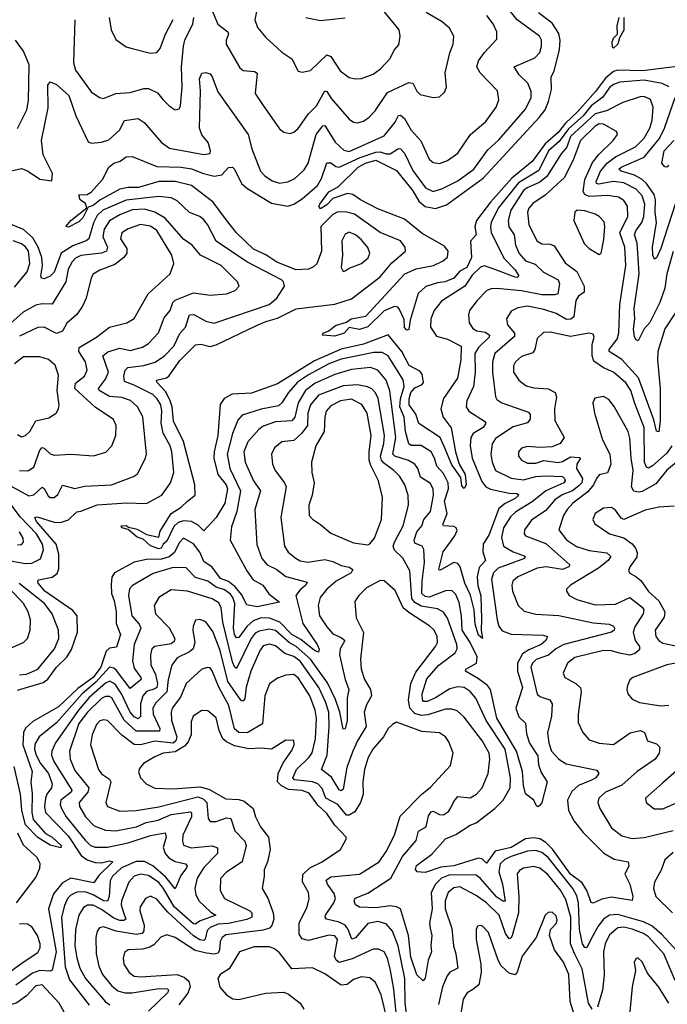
# Model space of a CAD drawing. Extents: x 1443846 to 1577407, y 839182 to 927291.
# Tile 457 of 535: x 1541966 to 1545127, y 911519 to 916325. Entities that reach past the tile are written whole.
import ezdxf

# ---------------------------------------------------------------- set-up
doc = ezdxf.new("R2010")
doc.units = 0

msp = doc.modelspace()

# ---------------------------------------------------------------- linework, layer by layer
at = {"layer": '0CON20XD'}
for points in [[(1545136.8, 915996.8), (1545102.8, 916012.8), (1545015, 916029.7), (1544895, 916020.4), (1544865, 916009.1), (1544845.7, 915994.3), (1544812.5, 915947.5), (1544756.2, 915905), (1544717.1, 915855), (1544645, 915792.9), (1544599.8, 915730.2), (1544547.3, 915685), (1544500.5, 915589.5), (1544401, 915529), (1544301.1, 915405), (1544267.3, 915335), (1544263.6, 915313.6), (1544268.1, 915285), (1544330.1, 915160.1), (1544382.4, 915105), (1544401.9, 915075), (1544395, 915067.1), (1544385, 915068.8), (1544285, 915106.2), (1544235, 915123.2), (1544215, 915116.7), (1544175, 915077.8), (1544138.1, 915025), (1544025, 914951.2), (1543989.6, 914905), (1543972.5, 914865), (1543971.2, 914825), (1544000.7, 914780.7), (1544055, 914765.2), (1544121.5, 914731.5), (1544119.3, 914665), (1544102.9, 914575), (1544034, 914476), (1544021.6, 914425), (1544032.4, 914385), (1544072.9, 914332.9), (1544093, 914215), (1544111.4, 914155), (1544140, 914105), (1544145.3, 914054.7), (1544135, 914037.5), (1544125, 914050), (1544119.9, 914089.9), (1544075, 914152.9), (1544038.2, 914241.8), (1544018, 914285), (1543914.3, 914354.3), (1543899.6, 914399.6), (1543866.9, 914445), (1543866.8, 914475), (1543875, 914505.8), (1543895, 914528.9), (1543930.5, 914545), (1543936.6, 914553.4), (1543931.2, 914595), (1543918.9, 914608.9), (1543866.7, 914636.7), (1543831, 914705), (1543765, 914786), (1543645, 914741.2), (1543535, 914717.5), (1543405, 914659.7), (1543225, 914548.4), (1543098, 914502), (1543002.8, 914497.2), (1542963.8, 914476.2), (1542945, 914447.1), (1542933.9, 914296.1), (1542915.2, 914215), (1542913.9, 914185), (1542933.2, 914105), (1542974.2, 914055), (1542981, 914035), (1542967, 913965), (1542925, 913894.5), (1542865, 913830), (1542837.1, 913857.1), (1542805.2, 913875.2), (1542765, 913879.5), (1542739.8, 913870.2), (1542718.7, 913851.3), (1542685, 913779.6), (1542665.6, 913765), (1542656.7, 913745), (1542645, 913741.5), (1542605, 913756.7), (1542569.5, 913789.5), (1542539.9, 913799.9), (1542495, 913836.7), (1542465, 913844.5), (1542461.2, 913855), (1542485, 913856.1), (1542497.8, 913847.8), (1542538.8, 913838.8), (1542585, 913812.2), (1542645, 913800), (1542651.7, 913828.3), (1542705.8, 913915), (1542754.1, 913945.9), (1542785.6, 913975), (1542822.9, 914005), (1542821.3, 914055), (1542765.7, 914265.7), (1542716.2, 914365), (1542710, 914435), (1542700.3, 914465), (1542678.8, 914508.8), (1542636, 914555), (1542634.4, 914565), (1542683.3, 914576.7), (1542694.6, 914585.4), (1542747.7, 914662.3), (1542825, 914738.6), (1542850.7, 914740.7), (1542895, 914730.3), (1542925, 914737.3), (1543115, 914829.6), (1543167.6, 914852.4), (1543225, 914867.5), (1543315, 914914), (1543505, 914936.3), (1543585, 914961.9), (1543725, 915070), (1543781.8, 915138.2), (1543848.5, 915195), (1543847.9, 915215), (1543824.5, 915245), (1543725, 915285.7), (1543599.6, 915375), (1543555, 915387.9), (1543515, 915385.4), (1543495, 915373.7), (1543435.7, 915315), (1543438.8, 915195), (1543416.7, 915133.3), (1543401, 915119), (1543375, 915108.1), (1543315, 915104.8), (1543221.2, 915141.2), (1543167.8, 915177.8), (1543107.1, 915205), (1543023.6, 915285), (1542975, 915346.2), (1542910.9, 915435), (1542805.4, 915515.4), (1542725, 915534.5), (1542645, 915534.5), (1542545.3, 915505.3), (1542495, 915506.2), (1542455, 915497.7), (1542356.7, 915443.3), (1542325, 915418.1), (1542300, 915410), (1542275, 915357.1), (1542255, 915337.7), (1542205, 915312.7), (1542191.2, 915315), (1542215.6, 915345), (1542293.3, 915406.7), (1542287.8, 915427.8), (1542260.8, 915445), (1542255, 915470), (1542295, 915471.2), (1542315, 915483.8), (1542370, 915545), (1542401.4, 915605), (1542425, 915624.4), (1542456.2, 915635), (1542485, 915655.7), (1542515, 915657.5), (1542635, 915607.9), (1542755, 915605.2), (1542805, 915596.7), (1542863.6, 915573.6), (1542915, 915561.9), (1542952.9, 915567.1), (1542985, 915603.1), (1543005, 915605.3), (1543015.3, 915595), (1543049.2, 915525), (1543075, 915502.4), (1543195, 915429.3), (1543275, 915414.3), (1543305, 915425.3), (1543345, 915451.4), (1543419, 915515), (1543439.4, 915550.6), (1543465, 915625.5), (1543485, 915626), (1543508.7, 915608.7), (1543525, 915605.2), (1543628.1, 915651.9), (1543705, 915678.2), (1543725, 915680.4), (1543755, 915670.2), (1543775, 915670.4), (1543815, 915696.1), (1543825, 915695.4), (1543845, 915672.7), (1543885, 915589.3), (1543946.9, 915505), (1543985, 915486), (1544029.5, 915500.5), (1544105, 915538.1), (1544183.6, 915595), (1544250.6, 915689.4), (1544305, 915738.8), (1544435, 915888.2), (1544463.3, 915945), (1544462.7, 915975), (1544445.9, 916015), (1544404.7, 916055), (1544379.4, 916095), (1544480.6, 916139.4), (1544504.5, 916165), (1544513.8, 916195), (1544512.5, 916225), (1544503.8, 916245), (1544394.3, 916324.3), (1544325, 916411.8)], [(1542897.9, 916387.9), (1542932.7, 916302.7), (1542982.2, 916265), (1542984.5, 916255), (1542973.1, 916225), (1542974.6, 916205), (1543040.3, 916090.3), (1543056.9, 916076.9), (1543112.5, 916072.5), (1543124.5, 916064.5), (1543115.4, 915965.4), (1543151.6, 915911.6), (1543235, 915792.5), (1543255, 915775.7), (1543285, 915769.4), (1543305, 915775.6), (1543325, 915793.1), (1543376.6, 915865), (1543415.4, 915904.6), (1543455, 915977.5), (1543465, 915974.5), (1543488.6, 915938.6), (1543575, 915838.9), (1543595, 915825.6), (1543615, 915821.5), (1543645, 915829.1), (1543671.5, 915848.5), (1543700.6, 915879.4), (1543761, 915969), (1543865, 916018.8), (1543885, 916014.5), (1543905, 915976), (1543920.5, 915960.5), (1543985, 915945.8), (1544015, 915949.2), (1544038.9, 915971.1), (1544049.2, 915995), (1544042.2, 916065), (1544066, 916164), (1544082.2, 916205), (1544084.4, 916245), (1544063.4, 916283.4), (1544027.5, 916315), (1543949.8, 916359.8)], [(1543122.9, 916372.9), (1543114, 916324), (1543127, 916287), (1543168.3, 916238.3), (1543245, 916166.9), (1543294.6, 916134.6), (1543325, 916073.8), (1543345, 916069.2), (1543385, 916077.1), (1543465, 916152.9), (1543485.2, 916145.2), (1543531.1, 916075), (1543575, 916043.3), (1543605, 916036.5), (1543635, 916038.5), (1543691.5, 916058.5), (1543726.9, 916085), (1543774, 916136), (1543794, 916176), (1543817.2, 916202.8), (1543823.5, 916245), (1543818.1, 916275), (1543745.6, 916365.6)], [(1545175, 916096.8), (1545005.3, 916074.7), (1544885, 916078.1), (1544865, 916071.9), (1544825, 916040.1), (1544777, 915975), (1544689.3, 915875), (1544630, 915820), (1544595, 915775.1), (1544530.9, 915719.1), (1544466.8, 915633.2), (1544368.8, 915551.2), (1544264.3, 915435), (1544196, 915345), (1544188, 915315), (1544194.6, 915275), (1544166.5, 915243.5), (1544171.9, 915165), (1544147.9, 915115), (1544115, 915097.3), (1544085, 915063.1), (1544042.9, 915045), (1544005, 915041.2), (1543947.7, 915022.3), (1543910.9, 914989.1), (1543871.5, 914858.5), (1543865, 914812.5), (1543855, 914808.9), (1543845, 914823.3), (1543842.3, 914862.3), (1543820, 914910), (1543811.2, 914921.2), (1543795, 914924.4), (1543745, 914903.2), (1543665, 914825.3), (1543625, 914812.3), (1543575, 914821.9), (1543550, 914795), (1543505, 914780.4), (1543444.5, 914784.5), (1543448, 914795), (1543475, 914806.9), (1543508, 914832), (1543561.7, 914848.3), (1543584.8, 914865.2), (1543655, 914878.1), (1543845.6, 915085), (1543901.4, 915108.6), (1543985.4, 915124.6), (1544032.4, 915147.6), (1544054.2, 915165.8), (1544057.9, 915195), (1544039.1, 915219.1), (1543930.8, 915280.8), (1543845, 915350.8), (1543715, 915402.5), (1543628.8, 915445), (1543591.7, 915471.7), (1543566.1, 915476.1), (1543495, 915451.6), (1543465, 915421.2), (1543435, 915402.5), (1543426.9, 915415), (1543431.4, 915425), (1543475, 915484.3), (1543521.2, 915508.8), (1543618, 915605), (1543653.3, 915625), (1543705, 915639.2), (1543805, 915588.4), (1543885, 915490.4), (1543915, 915439.6), (1543945, 915413.1), (1543995, 915402.9), (1544048.7, 915421.3), (1544228, 915552), (1544501.8, 915848.2), (1544530.2, 915885), (1544547.6, 915925), (1544562.4, 915985), (1544560.8, 916045), (1544574.7, 916075), (1544601.4, 916178.6), (1544604.2, 916225), (1544597.2, 916257.2), (1544565, 916308.4), (1544498.5, 916358.5)], [(1541925, 915587.3), (1541975, 915598.2), (1542005, 915586.8), (1542065, 915546.2), (1542122.3, 915537.7), (1542125.8, 915575), (1542080.7, 915665), (1542071.8, 915735), (1542104.5, 915895), (1542103.1, 916005), (1542115, 916021.2), (1542145, 916008.5), (1542205.9, 915955), (1542239.4, 915855), (1542299.6, 915729.6), (1542315, 915723.1), (1542365, 915726.7), (1542400.7, 915739.3), (1542452.7, 915785), (1542477.8, 915832.2), (1542545, 915843.2), (1542573.9, 915823.9), (1542658.9, 915725), (1542697.1, 915697.1), (1542865, 915666.5), (1542895, 915671.2), (1542897.1, 915685), (1542885.6, 915725.6), (1542855, 915763.1), (1542844.4, 915795), (1542848.2, 915978.2), (1542843.3, 916036.7), (1542855, 916063.8), (1542875, 916067.5), (1542895, 916060), (1542905, 916046.7), (1542933, 915973), (1543080.6, 915765), (1543099.2, 915695), (1543140.9, 915585), (1543162.2, 915562.2), (1543199.2, 915539.2), (1543235, 915527.7), (1543275, 915533.1), (1543309.6, 915550.4), (1543355, 915592.5), (1543374.8, 915625.2), (1543413, 915765), (1543445, 915807.1), (1543455, 915807.8), (1543460.9, 915800.9), (1543506.4, 915726.4), (1543548.3, 915688.3), (1543575, 915681.2), (1543745, 915758.7), (1543798.4, 915825), (1543815, 915856.7), (1543825, 915858.9), (1543845, 915843.2), (1543877.1, 915785), (1543923.8, 915733.8), (1543964.6, 915645), (1543985, 915628.2), (1544015, 915623.6), (1544055, 915637.5), (1544105, 915673.3), (1544167.3, 915765), (1544242, 915828), (1544292.5, 915897.5), (1544304.5, 915934.5), (1544298.2, 915978.2), (1544213.5, 916065), (1544196.9, 916095), (1544206.2, 916123.8), (1544235, 916164.4), (1544295, 916230), (1544294.5, 916265), (1544277.1, 916305), (1544245.6, 916345.6)], [(1542235.6, 916325), (1542228.6, 916115), (1542239.2, 916079.2), (1542315, 915973.5), (1542355, 915944.4), (1542375, 915940.6), (1542435, 915964.7), (1542505, 915968.9), (1542571.5, 915988.5), (1542595, 915989.7), (1542638.1, 915968.1), (1542665, 915935.8), (1542695, 915904.3), (1542725, 915884.3), (1542745, 915890), (1542750.5, 915905), (1542759.3, 915995), (1542755.2, 916095.2), (1542766.2, 916195), (1542772.8, 916225), (1542811.2, 916305), (1542816.8, 916335)], [(1542402.2, 916335), (1542413.1, 916275), (1542435, 916228.8), (1542485, 916192.9), (1542514.4, 916184.4), (1542605, 916160.8), (1542636, 916165), (1542652.2, 916185), (1542677.3, 916255), (1542714.7, 916325.3)], [(1543362.5, 916335), (1543435, 916321.1), (1543555, 916334.3)], [(1544915.3, 916335), (1544915, 916274), (1544893.6, 916236.4), (1544885.6, 916205), (1544865, 916185.8), (1544860.4, 916190.4), (1544858.2, 916215), (1544864.3, 916234.3), (1544883.5, 916255), (1544881.8, 916295), (1544891.9, 916335)], [(1541955, 915794.3), (1542000.3, 915885), (1542009.2, 915930.8), (1542011.6, 916105), (1541985, 916170.8), (1541946.2, 916225)], [(1545155, 915193.1), (1545124.8, 915085), (1545115.5, 915015), (1545090.2, 914945), (1545042.5, 914847.5), (1545014.3, 914815.7), (1544985, 914758), (1544975, 914762), (1544967.5, 914777.5), (1544962, 914815), (1544968.1, 914865), (1544964.8, 914915), (1544989.3, 915085), (1544983.9, 915186.1), (1544979.7, 915235), (1544967.7, 915275), (1544973.3, 915295), (1545002.8, 915335), (1545012.8, 915365), (1545017, 915425), (1545004.4, 915465), (1544975, 915497.9), (1544915, 915528.4), (1544865, 915535.7), (1544791.5, 915521.5), (1544781.6, 915525), (1544779.6, 915535), (1544800.5, 915585), (1544835, 915626.2), (1544875, 915655.8), (1544971.1, 915705), (1545015, 915746), (1545041.2, 915795), (1545053.8, 915835), (1545057.4, 915897.4), (1545045.4, 915935), (1545015, 915950.8), (1544995, 915947.8), (1544909.3, 915920.7), (1544829.9, 915880.1), (1544775, 915865.4), (1544654.2, 915755), (1544636.9, 915703.1), (1544609.3, 915670.7), (1544539.9, 915560.1), (1544505, 915532.1), (1544443.6, 915505), (1544425, 915490.7), (1544363.7, 915395), (1544349.6, 915345), (1544353.4, 915313.4), (1544379.8, 915275), (1544385.6, 915225), (1544403.7, 915183.7), (1544435, 915147.9), (1544482.4, 915132.4), (1544522.9, 915092.9), (1544594.5, 915055), (1544601.3, 915035), (1544592.4, 914987.6), (1544578.1, 914981.9), (1544515, 914982), (1544415, 915001), (1544295, 915013.2), (1544268.2, 915011.8), (1544246.9, 915003.1), (1544198.5, 914955), (1544161.8, 914905), (1544156.2, 914885), (1544160, 914845), (1544177.7, 914817.7), (1544196.9, 914806.9), (1544239.8, 914799.8), (1544259.2, 914785), (1544257.7, 914775), (1544205.4, 914724.6), (1544188.4, 914695), (1544189.8, 914605), (1544181.7, 914535), (1544147.9, 914465), (1544144.6, 914435), (1544158.9, 914415), (1544235.6, 914365), (1544242.1, 914355), (1544228, 914335), (1544179.7, 914305), (1544167.4, 914285), (1544165.2, 914245), (1544175.2, 914185), (1544221.3, 914071.3), (1544241.3, 914045), (1544264, 914034), (1544355, 914013.2), (1544392.2, 914012.2), (1544402.2, 914005), (1544385, 913988.2), (1544335, 913963.3), (1544305, 913939.1), (1544258, 913812), (1544228.8, 913765), (1544227.1, 913727.1), (1544239.4, 913685), (1544209.3, 913650.7), (1544198.7, 913605), (1544202.7, 913562.7), (1544216.3, 913513.7), (1544219.8, 913400.2), (1544219.1, 913345), (1544225.8, 913304.2), (1544205, 913321.1), (1544189.5, 913375), (1544184.7, 913445), (1544166.5, 913516.5), (1544138.5, 913575), (1544115.8, 913655), (1544105, 913670), (1544085, 913675.3), (1544025, 913641.1), (1544015, 913636.7), (1544012.5, 913642.5), (1544032.7, 913727.3), (1544089.4, 913805), (1544101.8, 913831.8), (1544097.1, 913845), (1544085, 913851.8), (1544035, 913854), (1544030.9, 913860.9), (1544052.8, 913915), (1544040.1, 913975), (1544059.3, 914035), (1544057.6, 914065), (1544035, 914109.3), (1544001.9, 914145), (1543991.3, 914185), (1543974.7, 914215), (1543925, 914246.1), (1543877, 914247), (1543864.8, 914254.8), (1543848.6, 914315), (1543842.9, 914385), (1543822.1, 914435), (1543825.1, 914474.9), (1543843, 914535), (1543837.5, 914567.5), (1543765, 914684.7), (1543735, 914700.2), (1543695, 914700.3), (1543535, 914668.2), (1543475, 914645.1), (1543375, 914591.2), (1543322.8, 914555), (1543277.7, 914505), (1543245.9, 914454.1), (1543229.3, 914440.7), (1543145, 914423.9), (1543051.8, 914395), (1543030.3, 914369.7), (1543004.4, 914305), (1542978.4, 914205), (1542991.7, 914135), (1543044.4, 914025), (1543025.4, 913924.6), (1542999.7, 913850.3), (1542992.8, 913785), (1543074.6, 913634.6), (1543105, 913591.5), (1543152.5, 913565), (1543182.4, 913522.4), (1543235, 913482.5), (1543125, 913459), (1543075, 913469.1), (1543048.8, 913518.8), (1543017.2, 913557.2), (1542985, 913582.6), (1542946.8, 913596.8), (1542905, 913653.4), (1542865, 913680.8), (1542845, 913726.7), (1542815, 913767.5), (1542765, 913794.5), (1542745, 913770.9), (1542721, 913725), (1542696.3, 913703.7), (1542658.8, 913691.2), (1542585, 913689.8), (1542525, 913677.8), (1542428.4, 913625), (1542416.2, 913603.8), (1542412.2, 913567.8), (1542414.7, 913524.7), (1542428, 913488), (1542437.1, 913437.1), (1542437.1, 913377.1), (1542458.8, 913325), (1542438.3, 913261.7), (1542405, 913257.7), (1542387.4, 913242.6), (1542361.4, 913165), (1542325, 913114.9), (1542249.1, 913060.9), (1542155, 912971.3), (1542030.4, 912899.6), (1541995, 912866.5), (1541984.4, 912845.6), (1541980.7, 912785), (1542026.9, 912655), (1542020.4, 912605), (1542026.9, 912546.9), (1542024.8, 912455), (1542031.4, 912421.4), (1542092.1, 912352.1), (1542124.6, 912335), (1542169.1, 912295), (1542167, 912283), (1542115, 912296.7), (1542055, 912334)], [(1545165, 915424.5), (1545095, 915208.6), (1545075, 915163.1), (1545065, 915155.8), (1545056.4, 915175), (1545055.4, 915215), (1545074.5, 915335), (1545067.9, 915385), (1545068.9, 915445), (1545062.5, 915472.5), (1545026.1, 915526.1), (1545005, 915544.5), (1544966.8, 915566.8), (1544902.2, 915585), (1544890.8, 915595), (1544902.3, 915605), (1545015, 915653.5), (1545089, 915745), (1545114.2, 915795), (1545165.3, 915945)], [(1544862.7, 915735), (1544884.4, 915765), (1544878.6, 915778.6), (1544815, 915814.8), (1544795, 915816.1), (1544775, 915805.9), (1544703.1, 915735), (1544670, 915645), (1544624.8, 915555), (1544531, 915469), (1544471.5, 915428.5), (1544451.9, 915405), (1544445, 915386), (1544451.2, 915325), (1544489.5, 915245), (1544515, 915230.4), (1544555, 915228.8), (1544575, 915220.6), (1544628, 915138), (1544685, 915096.2), (1544721.3, 915025), (1544720.6, 914995), (1544693.9, 914975), (1544681.2, 914955), (1544670.6, 914875), (1544656.7, 914863.3), (1544635, 914862.3), (1544585, 914891.5), (1544525, 914910.9), (1544445, 914926.3), (1544398.2, 914918.2), (1544365, 914902.5), (1544342.1, 914865), (1544347.2, 914835), (1544380.6, 914795), (1544381.8, 914778.2), (1544285.3, 914695), (1544273.4, 914655), (1544273.1, 914605), (1544288.7, 914485), (1544295, 914471.8), (1544319.4, 914455), (1544449.2, 914409.2), (1544457.6, 914397.6), (1544457.1, 914375), (1544445, 914357.3), (1544375, 914337.4), (1544289.3, 914280.7), (1544272, 914255), (1544265.9, 914205), (1544272.4, 914165), (1544288.8, 914125), (1544365, 914087), (1544425, 914078.7), (1544485, 914095.1), (1544535, 914098.2), (1544615, 914095.2), (1544625, 914086.2), (1544627.9, 914075), (1544622, 914065), (1544534.7, 914025), (1544467.9, 913972.1), (1544387, 913923), (1544361, 913899), (1544326.9, 913845), (1544317.2, 913797.2), (1544326.9, 913755), (1544375, 913726.9), (1544428.5, 913708.5), (1544433.5, 913705), (1544429.6, 913695), (1544301.7, 913648.3), (1544279.5, 913625), (1544269.8, 913595), (1544296.2, 913395), (1544304.2, 913365), (1544321.5, 913341.5), (1544365, 913325.3), (1544521.5, 913321.5), (1544542, 913315), (1544534.6, 913295), (1544511.9, 913275), (1544450.5, 913249.5), (1544420.3, 913229.7), (1544396.6, 913185), (1544396.4, 913145), (1544419.8, 913065), (1544387.2, 912965), (1544402.4, 912922.4), (1544435, 912892), (1544440.4, 912839.6), (1544454.2, 912794.2), (1544495, 912732.5), (1544498, 912688), (1544511.2, 912651.2), (1544541.1, 912605), (1544515.5, 912504.5), (1544505, 912488.8), (1544495, 912483.8), (1544488.3, 912488.3), (1544475.7, 912515.7), (1544435, 912546), (1544425, 912587.5), (1544420.7, 912655), (1544390.5, 912755), (1544295, 912915.9), (1544264.3, 913055), (1544248.8, 913075), (1544205, 913108.5), (1544141.5, 913145), (1544144.5, 913155), (1544195.6, 913184.4), (1544199.4, 913215), (1544165.4, 913285), (1544126.4, 913345), (1544123.1, 913415), (1544110.6, 913480.6), (1544095, 913519.5), (1544075, 913538.2), (1544045, 913537.8), (1543965, 913506.9), (1543945, 913509.2), (1543929.7, 913525), (1543930, 913585), (1543941.6, 913675), (1543939.2, 913739.2), (1543930.8, 913755), (1543895, 913770), (1543891.4, 913785), (1543904.8, 913825), (1543928.5, 913855), (1543938.9, 913885), (1543971.6, 913925), (1543985.7, 914005), (1543985, 914033.3), (1543971.4, 914061.4), (1543922.6, 914092.6), (1543909.7, 914135), (1543894.8, 914154.8), (1543863.6, 914173.6), (1543796.8, 914195), (1543788.1, 914205), (1543801.3, 914285), (1543773.3, 914513.3), (1543755.6, 914565), (1543715, 914614.7), (1543677.8, 914627.8), (1543585, 914618.4), (1543505, 914593.2), (1543408.3, 914551.7), (1543361, 914515), (1543325.2, 914455), (1543309.4, 914385), (1543295, 914367.4), (1543215, 914361.5), (1543155, 914340.5), (1543132.7, 914325), (1543080, 914265), (1543060.5, 914215), (1543066.8, 914165), (1543107.8, 914075), (1543141.4, 914025), (1543114.2, 913935), (1543122.8, 913762.8), (1543148.1, 913695), (1543173.8, 913663.8), (1543221.3, 913641.3), (1543265, 913607.5), (1543369.3, 913579.3), (1543362.5, 913565), (1543335, 913542.7), (1543314.7, 913515), (1543348.6, 913378.6), (1543418.9, 913275), (1543427.3, 913252.7), (1543425, 913238), (1543405, 913245.3), (1543339.1, 913299.1), (1543295, 913324.4), (1543235.1, 913385.1), (1543185, 913404), (1543145, 913404.9), (1543105, 913390.3), (1543075, 913363.8), (1543035, 913309.1), (1543025, 913307.5), (1543015, 913323.8), (1543009.7, 913355), (1543015.7, 913475), (1543007, 913505), (1542995, 913521.2), (1542965, 913542.6), (1542925, 913555.1), (1542885, 913583.7), (1542825, 913602.7), (1542779.4, 913649.4), (1542715, 913651.2), (1542617.8, 913622.2), (1542517.2, 913562.8), (1542502.7, 913547.3), (1542496.5, 913515), (1542512.7, 913415), (1542548.9, 913375), (1542558.2, 913355), (1542524.2, 913275.8), (1542516.9, 913195), (1542525, 913159.2), (1542557.9, 913115), (1542559.4, 913105), (1542505, 913060.4), (1542438.4, 913148.4), (1542425, 913160.1), (1542405, 913164.5), (1542338.1, 913091.9), (1542270.8, 913035), (1542145, 912893.1), (1542060.9, 912825), (1542040.3, 912789.7), (1542038.6, 912765), (1542046.5, 912735), (1542068, 912695), (1542106.3, 912645), (1542125.2, 912595), (1542121.7, 912575), (1542098.5, 912545), (1542091.5, 912525), (1542087, 912485), (1542092.8, 912455), (1542202, 912342), (1542266.5, 912245), (1542295, 912223.7), (1542335, 912210.8), (1542365, 912210.2), (1542405, 912220.3), (1542421.5, 912215), (1542352.8, 912147.2), (1542328.3, 912111.7), (1542215, 912135.2), (1542175, 912112.7), (1542131.3, 912058.7), (1542107.3, 911985), (1542143.6, 911775), (1542124.8, 911685.2), (1542115, 911680.5), (1542065, 911684.5), (1542028.5, 911671.5), (1541947.6, 911612.4)], [(1545165, 914892.1), (1545115, 914816.9), (1545081.6, 914705), (1545079.5, 914665), (1545092.1, 914525), (1545093, 914367), (1545085, 914313.3), (1545075, 914316.7), (1545061.2, 914371.2), (1544986.2, 914576.2), (1544905, 914667), (1544843.1, 914705), (1544843.8, 914715), (1544881.9, 914765), (1544891, 914795), (1544896.2, 914935), (1544924.4, 915125), (1544919.2, 915215), (1544895.4, 915285), (1544934, 915365), (1544933.2, 915415), (1544915, 915442.3), (1544888.6, 915458.6), (1544837, 915467), (1544745, 915462.2), (1544725, 915471.1), (1544716.5, 915486.5), (1544724.5, 915545.5), (1544761.4, 915628.6), (1544792.5, 915667.5), (1544862.7, 915735)], [(1545135, 915612.5), (1545125, 915605.8), (1545115, 915607.5), (1545100, 915625), (1545112.2, 915685), (1545159.5, 915735)], [(1541955, 913052.2), (1542080.5, 913089.5), (1542103.7, 913106.3), (1542145, 913164.2), (1542196.5, 913213.5), (1542219.1, 913250.9), (1542248.5, 913335), (1542246.1, 913415), (1542225, 913441.2), (1542088.3, 913535), (1542056.4, 913575), (1542054.4, 913585), (1542059.7, 913590.3), (1542125, 913603.3), (1542148.8, 913621.2), (1542157, 913645), (1542156.6, 913716.6), (1542144.3, 913764.3), (1542047.8, 913875), (1542040, 913895), (1542051.8, 913898.2), (1542135, 913871.7), (1542165, 913871.5), (1542205, 913884.3), (1542245, 913923.2), (1542264, 913926), (1542345, 913956.8), (1542486.7, 913966.7), (1542585, 913964.1), (1542659.5, 914005), (1542701.8, 914065), (1542718.8, 914115), (1542709.4, 914215), (1542701.1, 914245), (1542667.2, 914307.2), (1542657.1, 914355), (1542660.2, 914415), (1542654.8, 914445), (1542637.1, 914475), (1542616.6, 914495), (1542525, 914541.7), (1542478.3, 914558.3), (1542474.4, 914584.4), (1542481.3, 914615), (1542493.4, 914626.6), (1542572.7, 914637.3), (1542626.9, 914653.1), (1542672.5, 914685), (1542717.8, 914732.2), (1542747.4, 914792.6), (1542775.3, 914825), (1542794.6, 914885), (1542815.8, 914885.8), (1542875, 914853.1), (1542915, 914843.4), (1543184.3, 914935), (1543221.2, 914965), (1543258.9, 915025), (1543254.5, 915045), (1543243.8, 915055), (1543075, 915142.9), (1542925, 915244.6), (1542883.2, 915325), (1542865, 915348.5), (1542845, 915363.8), (1542795, 915383.3), (1542735, 915441.2), (1542705.2, 915455.2), (1542645, 915461.9), (1542485, 915444.7), (1542371.6, 915395), (1542345, 915369.3), (1542326.9, 915333.1), (1542302.8, 915255), (1542290.5, 915245), (1542225, 915221.3), (1542169.3, 915185), (1542135, 915092.5), (1542115, 915072.6), (1542085, 915059.6), (1542073, 915063), (1542068.5, 915075), (1542076.8, 915123.2), (1542073.5, 915165), (1542055.8, 915215), (1542030.3, 915260.3), (1541985, 915301), (1541905, 915333)], [(1541925, 914048.9), (1542010.7, 914000.7), (1542035, 914005.7), (1542075, 914042.7), (1542085, 914037.5), (1542105, 914000.5), (1542115, 913993.6), (1542135, 913993.5), (1542151.8, 914008.2), (1542175, 914053.5), (1542235, 914036.8), (1542281.7, 914048.3), (1542415, 914054.7), (1542522, 914095), (1542541.6, 914108.4), (1542580.9, 914185), (1542585.4, 914205), (1542566.6, 914386.6), (1542541.1, 914435), (1542506.6, 914466.6), (1542465, 914480.7), (1542405, 914486.5), (1542353.3, 914515), (1542350.7, 914525), (1542385, 914570.8), (1542399, 914605), (1542371.3, 914685), (1542395.6, 914704.4), (1542455, 914722.2), (1542505, 914710.7), (1542565, 914725.9), (1542595, 914744.6), (1542643.6, 914796.4), (1542670.5, 914869.5), (1542700, 914905), (1542712.8, 914945), (1542725, 914956.2), (1542815, 914991.2), (1542895, 914980.8), (1542975, 914986.9), (1543017.6, 915002.4), (1543038.1, 915025), (1543029.5, 915045), (1542949.2, 915125), (1542849.1, 915175), (1542808.5, 915225), (1542765, 915253.8), (1542676.2, 915356.2), (1542625, 915385.2), (1542575, 915399.7), (1542515, 915397.1), (1542455, 915373.1), (1542405, 915342.9), (1542378.1, 915301.9), (1542372.5, 915265), (1542394.8, 915215), (1542390.6, 915195), (1542365, 915184.8), (1542265, 915174.5), (1542238.9, 915161.1), (1542222.7, 915142.7), (1542203.4, 915106.6), (1542190.5, 915045), (1542125, 914937.1), (1542075, 914938.6), (1542045, 914932.2), (1541983.3, 914896.7), (1541923.6, 914843.6)], [(1544795, 915178.8), (1544804, 915186), (1544817.5, 915252.5), (1544822.9, 915315), (1544818.9, 915338.9), (1544795, 915364.3), (1544775, 915375.5), (1544725, 915392.7), (1544686.7, 915395), (1544676, 915385), (1544670.8, 915345), (1544722, 915232), (1544745, 915208), (1544795, 915178.8)], [(1541965, 914124.1), (1542006.5, 914123.5), (1542035, 914141.5), (1542065, 914224.5), (1542075, 914236.2), (1542085, 914233.9), (1542115, 914205.4), (1542135, 914198.8), (1542215, 914203.8), (1542326.3, 914196.3), (1542385.9, 914214.1), (1542415.6, 914245), (1542435.3, 914294.7), (1542436.9, 914345), (1542424.2, 914374.2), (1542334.5, 914434.5), (1542235.7, 914525), (1542238.3, 914551.7), (1542282.8, 914585), (1542295.8, 914614.2), (1542286.7, 914655), (1542255.3, 914705), (1542256.8, 914725), (1542340.9, 914775), (1542405, 914824.6), (1542488.8, 914845), (1542525, 914867.1), (1542593.6, 914986.4), (1542700.9, 915085), (1542717.8, 915135), (1542708.1, 915175), (1542635.4, 915295.4), (1542605, 915316.7), (1542555.3, 915324.7), (1542495, 915304.7), (1542465, 915284.4), (1542458.4, 915255), (1542488.9, 915208.9), (1542489.8, 915185), (1542475.2, 915164.8), (1542430.2, 915129.8), (1542357.7, 915102.3), (1542325, 915082.9), (1542315.3, 915064.7), (1542290, 914965), (1542273, 914927), (1542244.7, 914885.3), (1542195.8, 914844.2), (1542174.5, 914805), (1542145, 914793.6), (1542085, 914824), (1542055, 914822.7), (1541965, 914780.5)], [(1543545, 915096.7), (1543555, 915098.8), (1543575, 915112.5), (1543635, 915134.5), (1543666.6, 915163.4), (1543674.5, 915185), (1543665, 915212.5), (1543635, 915251.1), (1543605, 915275.5), (1543575, 915287.9), (1543555, 915278.6), (1543538.5, 915245), (1543541.8, 915175), (1543536, 915115), (1543545, 915096.7)], [(1541940.8, 915019.2), (1542002.5, 915095), (1542015.4, 915134.6), (1542008.6, 915195), (1541995, 915216.7), (1541975, 915230.2), (1541935, 915245.2)], [(1545149, 914245), (1545125, 914209.4), (1545055, 914147.2), (1545035, 914136.2), (1545025, 914140.5), (1545015.7, 914165), (1545014.5, 914335), (1544968.5, 914451.5), (1544949.6, 914515), (1544925, 914552.5), (1544865, 914605.3), (1544815, 914625.6), (1544768.2, 914658.2), (1544760.5, 914685), (1544760.7, 914739.3), (1544770.6, 914775), (1544765, 914790), (1544744.3, 914794.3), (1544655, 914779.3), (1544555, 914800.6), (1544522.1, 914797.9), (1544491.2, 914768.8), (1544480.7, 914715), (1544471.2, 914698.8), (1544415, 914680.4), (1544385.5, 914655), (1544377.1, 914635), (1544376.4, 914605), (1544402.2, 914565), (1544438.5, 914538.5), (1544475, 914527.7), (1544545, 914523.7), (1544579.1, 914505), (1544586.7, 914485), (1544576, 914425), (1544578.8, 914368.8), (1544623.1, 914285), (1544605, 914256.4), (1544565, 914240.4), (1544505, 914236.2), (1544445, 914242.3), (1544415, 914234.4), (1544400.5, 914215), (1544400.5, 914195), (1544415.6, 914175), (1544445, 914160.4), (1544485, 914160.6), (1544525, 914173.3), (1544595, 914163.5), (1544615, 914167.8), (1544655, 914191.6), (1544698.5, 914188.5), (1544703.1, 914185), (1544685.9, 914155), (1544683.5, 914135), (1544712.9, 914085), (1544709.2, 914065), (1544695, 914049.7), (1544664.1, 914025.9), (1544613.6, 914006.4), (1544577.8, 913982.2), (1544535, 913930), (1544465, 913882.3), (1544430, 913835), (1544428.1, 913815), (1544435.8, 913805), (1544535, 913767.8), (1544650.6, 913665), (1544646.9, 913655), (1544615, 913642), (1544536, 913654), (1544492.2, 913647.8), (1544397.8, 913605), (1544373.6, 913585), (1544368.2, 913565), (1544372, 913535), (1544398.8, 913465), (1544428.8, 913438.8), (1544485, 913423.2), (1544597.2, 913417.2), (1544765, 913381.5), (1544843.3, 913375), (1544863.8, 913365), (1544870, 913355), (1544868, 913345), (1544854.5, 913335.5), (1544621.3, 913275), (1544583.4, 913255), (1544546.9, 913223.1), (1544487.2, 913202.8), (1544468.8, 913185), (1544461.6, 913165), (1544492.4, 913032.4), (1544505, 913022), (1544553.1, 913005), (1544564.6, 912985), (1544562.2, 912925), (1544542.5, 912845), (1544548.8, 912795), (1544562.7, 912755), (1544597.1, 912715), (1544633.5, 912693.5), (1544782.4, 912662.4), (1544792.9, 912645), (1544778.8, 912625), (1544757.5, 912612.5), (1544693.4, 912586.6), (1544661.3, 912558.7), (1544639.3, 912515), (1544644.7, 912465), (1544672.4, 912412.4), (1544717.1, 912357.1), (1544816.7, 912256.7), (1544868, 912228), (1544936.7, 912215), (1544938.9, 912195), (1544920.6, 912155), (1544944.3, 912105), (1544958.8, 912045), (1544955, 912026.2), (1544855, 912042.5), (1544807.6, 912032.4), (1544765, 912012.2), (1544755, 912015.6), (1544734.8, 912075), (1544711.6, 912111.6), (1544655, 912154.9), (1544567, 912277), (1544535, 912308.6), (1544505, 912326.6), (1544475, 912331.9), (1544435, 912326.7), (1544365, 912285.3), (1544286.6, 912266.6), (1544245, 912208.1), (1544225, 912227.1), (1544205, 912232.2), (1544085, 912195.5), (1544021.2, 912188.8), (1543945, 912161.8), (1543905.5, 912165.5), (1543897.4, 912177.4), (1543902.8, 912197.2), (1543978.6, 912251.4), (1544045, 912326.4), (1544095, 912347.6), (1544165, 912393.8), (1544195, 912404.7), (1544284.7, 912475), (1544326.7, 912515), (1544360.4, 912575), (1544362.2, 912625), (1544335.1, 912765), (1544243.8, 912903.8), (1544193.1, 913013.1), (1544165, 913046.6), (1544135, 913065.7), (1544105, 913068.3), (1544065, 913058.8), (1543995.3, 913014.7), (1543955, 912997.1), (1543937.6, 912997.6), (1543931.8, 913005), (1543930.9, 913035), (1543952.7, 913107.3), (1544012.2, 913175), (1544091.3, 913235), (1544100.8, 913255), (1544100.2, 913275), (1544054, 913404), (1544035, 913433.4), (1544005, 913448.8), (1543925, 913462.1), (1543895, 913481), (1543880.5, 913500.5), (1543870.2, 913635), (1543836.7, 913696.7), (1543796.2, 913735), (1543789.7, 913755), (1543794.9, 913775.1), (1543838.6, 913855), (1543863.4, 913955), (1543862.9, 914005), (1543845.3, 914055), (1543822.2, 914095), (1543792.8, 914125), (1543742.2, 914162.2), (1543731.4, 914175), (1543727, 914195), (1543744.1, 914255.9), (1543746, 914295), (1543715.6, 914475.6), (1543703.3, 914503.3), (1543685, 914522.5), (1543663.4, 914533.4), (1543615, 914543.2), (1543545, 914538.6), (1543425, 914492.1), (1543384.8, 914445), (1543373.1, 914405), (1543370.4, 914345), (1543343.2, 914306.8), (1543305, 914271.1), (1543245, 914264.6), (1543209.1, 914235), (1543194.6, 914205), (1543200.8, 914155), (1543213.8, 914125), (1543258.8, 914065), (1543266.7, 914045), (1543241.2, 913895), (1543258.8, 913755), (1543275.9, 913725.9), (1543315.2, 913695.2), (1543335, 913683.5), (1543372.4, 913677.6), (1543455, 913690), (1543495, 913681), (1543535, 913660.8), (1543575, 913653.2), (1543591.5, 913641.5), (1543584.5, 913625), (1543511.1, 913585), (1543464.6, 913545), (1543432.7, 913505), (1543422.5, 913465), (1543429.6, 913415), (1543465, 913361.2), (1543495, 913327.1), (1543535, 913310.3), (1543552.9, 913295), (1543530.5, 913255), (1543527.5, 913225), (1543554.5, 913104.5), (1543572.8, 913055), (1543565.2, 913015), (1543565.2, 912905), (1543555, 912863.1), (1543545, 912862.9), (1543528.8, 912945), (1543507.6, 913007.6), (1543468.3, 913088.3), (1543385, 913203.6), (1543315, 913265.1), (1543282.7, 913282.7), (1543215, 913343.2), (1543185, 913349.7), (1543135, 913340.9), (1543115, 913330.4), (1543095.5, 913304.5), (1543025, 913158.8), (1543015, 913166.2), (1543005, 913190.9), (1542957.4, 913385), (1542949.2, 913455), (1542938.1, 913478.1), (1542905, 913498.9), (1542785, 913535.7), (1542705, 913541.5), (1542645, 913505.5), (1542623.1, 913465), (1542628.9, 913425), (1542695, 913357.3), (1542723.2, 913305), (1542720, 913290), (1542705, 913278.6), (1542625, 913266.1), (1542611.8, 913255), (1542604.1, 913225), (1542606.6, 913176.6), (1542629.3, 913129.3), (1542638, 913085), (1542635, 913066.1), (1542625, 913058.6), (1542585, 913046.7), (1542567, 913025), (1542555.7, 912985), (1542556.1, 912923.9), (1542545, 912913), (1542525, 912922), (1542505, 912944.4), (1542463, 913035), (1542431.9, 913081.9), (1542406.1, 913096.1), (1542385, 913086.6), (1542305, 913017.4), (1542252.7, 912955), (1542140.7, 912795), (1542122.4, 912755), (1542121.6, 912735), (1542133.4, 912705), (1542220.2, 912565), (1542216.7, 912555), (1542167.6, 912515), (1542164.4, 912495), (1542169.8, 912475), (1542192.4, 912435), (1542285, 912320.5), (1542312, 912295), (1542335, 912286.7), (1542395, 912286.8), (1542495, 912307), (1542605, 912343.8), (1542676.6, 912356.6), (1542681.8, 912335), (1542665.6, 912285), (1542676, 912255), (1542694.2, 912234.2), (1542725, 912216.4), (1542775.7, 912205), (1542783.6, 912195), (1542780.7, 912185), (1542752.2, 912147.8), (1542725, 912083.1), (1542679, 912139), (1542615.7, 912195.7), (1542575, 912215.5), (1542535, 912216.4), (1542463.5, 912185), (1542418.5, 912145), (1542407.5, 912122.5), (1542402.3, 912045), (1542395, 912023.1), (1542375, 912023.8), (1542325, 912053.9), (1542285, 912067.4), (1542245, 912066.3), (1542215, 912052.4), (1542200, 912035), (1542185, 912001.5), (1542169.7, 911945), (1542187.4, 911702.6), (1542209.4, 911639.4), (1542304.5, 911514.5)], [(1541955, 914300.8), (1541975, 914289.6), (1541995, 914296.2), (1542015, 914314.5), (1542045, 914367.5), (1542108.2, 914381.8), (1542144, 914405), (1542155.8, 914425), (1542158.6, 914445), (1542148.6, 914515), (1542155, 914590), (1542138.9, 914638.9), (1542106.5, 914666.5), (1542065, 914679.6), (1541985, 914679.3), (1541941.1, 914645)], [(1545215, 914198.9), (1545125, 914125.8), (1545070.9, 914059.1), (1545005, 914022.8), (1544985, 914019.2), (1544964.3, 914024.3), (1544951.9, 914045), (1544960.2, 914125), (1544950.2, 914185), (1544945, 914282.5), (1544936.1, 914315), (1544867.7, 914437.7), (1544841.7, 914471.7), (1544815, 914485.6), (1544773, 914477), (1544762.9, 914455), (1544771.5, 914405), (1544811.1, 914275), (1544846.7, 914205), (1544851.4, 914155), (1544835, 914113.9), (1544795, 914102.7), (1544781.2, 914085), (1544766.8, 914055), (1544739.2, 914020.8), (1544665.3, 913965), (1544638.9, 913935), (1544620.4, 913905), (1544597.1, 913835), (1544635, 913786.7), (1544684.5, 913754.5), (1544745, 913734.3), (1544832.6, 913722.6), (1544850.9, 913705), (1544838.9, 913685), (1544791.5, 913648.5), (1544655.3, 913564.7), (1544635.6, 913545), (1544634.3, 913535), (1544648.6, 913515), (1544685.7, 913495), (1544775, 913468.9), (1544875, 913472.2), (1544945, 913505.4), (1545005, 913457.1), (1545012, 913445), (1545010, 913425), (1544968.1, 913361.9), (1544959.8, 913335), (1544970.7, 913295), (1544990.8, 913265), (1544990.8, 913249.2), (1544969.3, 913230.7), (1544945, 913222.9), (1544893.6, 913233.6), (1544855, 913244.7), (1544815, 913245.3), (1544675, 913212.5), (1544640, 913185), (1544618.1, 913135), (1544627.5, 913115), (1544680.8, 913085), (1544703.8, 913063.8), (1544707.5, 913045), (1544691.8, 912935), (1544691.9, 912895), (1544715.4, 912845.4), (1544745, 912810), (1544795, 912793.6), (1544865, 912787.7), (1544945.7, 912845), (1544996.4, 912856.4), (1545015.9, 912845.9), (1545030.8, 912805), (1545075, 912791.1), (1545091.4, 912775), (1545088.2, 912745), (1545068.5, 912715), (1544979.6, 912655), (1544905, 912589.2), (1544825.6, 912555), (1544793.1, 912525), (1544788.1, 912505), (1544797.5, 912475), (1544855, 912381.1), (1544905, 912341.8), (1544955, 912329.2), (1545015, 912332.6), (1545155, 912367.7)], [(1543665, 913762.5), (1543675, 913766), (1543697.3, 913795), (1543732.8, 913885), (1543737.2, 913995), (1543717.8, 914075), (1543679.4, 914149.4), (1543672.2, 914175), (1543671.1, 914215), (1543681.2, 914295), (1543662.2, 914405), (1543636.9, 914446.9), (1543585, 914472.5), (1543532.5, 914465), (1543485, 914440.6), (1543461.6, 914415), (1543454.7, 914385.3), (1543452.5, 914315), (1543412, 914245), (1543390.6, 914165), (1543392.5, 914115), (1543402.7, 914065), (1543393.8, 914005), (1543377.9, 913955), (1543379.5, 913905), (1543395, 913886.9), (1543435, 913861.8), (1543485, 913818.9), (1543564.2, 913785), (1543595, 913771.9), (1543665, 913762.5)], [(1541875, 913691.1), (1541995, 913670), (1542025, 913672.2), (1542067.2, 913692.8), (1542082.1, 913737.9), (1542076.9, 913765), (1542047.6, 913815), (1541967.8, 913897.8), (1541837.2, 914075)], [(1545160.3, 913950.3), (1545085, 913946.2), (1545019.7, 913930.3), (1544915, 913885.6), (1544902, 913892), (1544875, 913930.5), (1544855, 913944.5), (1544815, 913941.5), (1544775, 913914), (1544763.1, 913885), (1544773.8, 913863.8), (1544844.8, 913814.8), (1544915, 913795.9), (1544955, 913766.8), (1544972.5, 913745), (1544980, 913725), (1544977.8, 913702.2), (1544944.5, 913655), (1544938.1, 913635), (1544944, 913624), (1544972.9, 913607.1), (1544997.7, 913587.7), (1545035, 913534.1), (1545085, 913488.2), (1545114.8, 913435), (1545111.6, 913408.4), (1545067.3, 913345), (1545071.6, 913315), (1545085.4, 913295), (1545105, 913281.9), (1545185.5, 913265)], [(1541955, 913762.5), (1541975, 913763.6), (1541985.4, 913775), (1541983.8, 913795), (1541965.8, 913825)], [(1541913.3, 913255), (1541985, 913285.6), (1542004.6, 913305.4), (1542016.4, 913345), (1542018.5, 913395), (1542007.7, 913435), (1541984.7, 913475), (1541865, 913602.5)], [(1541965, 913126.7), (1541999.6, 913130.4), (1542055, 913154.7), (1542136.5, 913255), (1542157.2, 913305), (1542155.3, 913344.7), (1542125.2, 913425), (1542087.2, 913475), (1541963.8, 913573.8)], [(1545172, 911782), (1545100, 911860.1), (1545052.1, 911902.1), (1545011.6, 911921.6), (1544885, 911957.4), (1544845.4, 911954.6), (1544815.8, 911934.2), (1544789.5, 911900.5), (1544755, 911838.6), (1544735, 911794.4), (1544725, 911796.1), (1544712.4, 911815), (1544698.7, 911885), (1544693.9, 912015), (1544685, 912048.9), (1544666.4, 912085), (1544545, 912236.2), (1544515, 912260), (1544485, 912270.3), (1544445, 912266.8), (1544365, 912240.1), (1544334.2, 912225.8), (1544311.7, 912205), (1544304.9, 912165), (1544322.8, 912105), (1544335, 912022.5), (1544325, 912022.4), (1544295, 912042.1), (1544215, 912133.9), (1544195, 912149), (1544065, 912150.8), (1544024.5, 912135.5), (1543996.3, 912105), (1543975.1, 912064.9), (1543979.5, 911985), (1543965.8, 911915), (1543969, 911891), (1543977.5, 911855), (1543972.1, 911805), (1543976.8, 911775), (1543960.3, 911735), (1543945, 911646.7), (1543935, 911634), (1543905, 911663.8), (1543875, 911748.9), (1543863.3, 911855), (1543824.8, 911984.8), (1543805.7, 911995.7), (1543775, 911999.5), (1543705, 911990), (1543625, 911993.1), (1543605.7, 912005), (1543598.9, 912025), (1543603.4, 912036.6), (1543665, 912061.1), (1543778, 912135), (1543835, 912241.1), (1543901.2, 912318.8), (1543913.2, 912365), (1543950.9, 912385), (1543961.5, 912438.5), (1543975, 912459.2), (1543985, 912461.8), (1544015, 912445.3), (1544035, 912444.7), (1544059.6, 912460.4), (1544071.1, 912478.9), (1544085, 912509.1), (1544105, 912533.1), (1544165, 912526.2), (1544195.7, 912544.3), (1544223.8, 912575), (1544252.5, 912645), (1544260.8, 912715), (1544256.9, 912745), (1544225, 912803.8), (1544135, 912920.8), (1544101.3, 912951.3), (1544075, 912960.3), (1544045, 912960.2), (1543957.5, 912932.5), (1543925, 912928.6), (1543895, 912939.4), (1543870.9, 912965), (1543863.4, 913005), (1543874.6, 913085.4), (1543900.2, 913139.8), (1543995.3, 913265), (1544004.7, 913285), (1544004.1, 913315), (1543989.3, 913345), (1543968.8, 913365), (1543865, 913430.9), (1543837.4, 913455), (1543798.7, 913538.7), (1543745.4, 913585.4), (1543725, 913587.1), (1543658.7, 913551.3), (1543621.1, 913515), (1543602.7, 913485), (1543608.2, 913405), (1543644.1, 913334.1), (1543629.3, 913205), (1543633.5, 913155), (1543649.7, 913105), (1543678.1, 913055), (1543684, 913025), (1543658.3, 912981.7), (1543647.8, 912945), (1543657.8, 912875), (1543614.4, 912805.6), (1543591.6, 912755), (1543562.6, 912675), (1543545, 912568.8), (1543535, 912561.5), (1543525, 912566.4), (1543487.7, 912627.7), (1543438.5, 912665), (1543466.3, 912735), (1543477.3, 912875), (1543474.9, 912944.9), (1543459.1, 912995), (1543427, 913065), (1543335, 913194.5), (1543305, 913216.3), (1543260.8, 913230.8), (1543215, 913268.3), (1543185, 913277), (1543155, 913268.9), (1543138.1, 913245), (1543094.1, 913145), (1543072.3, 913067.7), (1543065, 913010.8), (1543055, 912999.6), (1543045, 913004), (1542982.4, 913095), (1542945, 913246.4), (1542908.2, 913338.2), (1542875, 913386.2), (1542845, 913398.2), (1542825, 913394), (1542812.7, 913365), (1542810.7, 913345), (1542821.1, 913285), (1542812.6, 913255), (1542795, 913239.6), (1542735, 913210), (1542709.2, 913175), (1542691, 913105), (1542684.1, 913045), (1542630.1, 912989.9), (1542616.7, 912965), (1542617, 912935), (1542650.5, 912865), (1542648.2, 912851.8), (1542535, 912851.9), (1542475.8, 912905.8), (1542416.1, 913015), (1542405, 913021.9), (1542385, 913022.3), (1542365, 913011.2), (1542297, 912945), (1542255, 912889.8), (1542209, 912755), (1542213.1, 912715), (1542235, 912660.4), (1542303.2, 912575), (1542298.8, 912555), (1542257, 912505), (1542258.4, 912485), (1542287.2, 912435), (1542330.4, 912390.4), (1542385, 912369), (1542435, 912366), (1542535.7, 912385), (1542584.2, 912405.8), (1542641.9, 912418.1), (1542705, 912445.1), (1542799.3, 912459.3), (1542805, 912453.3), (1542803.9, 912435), (1542763, 912345), (1542760, 912315), (1542765.9, 912295.9), (1542803.2, 912283.2), (1542905, 912292.8), (1542932.2, 912282.2), (1542931.1, 912255), (1542865, 912186.2), (1542832.3, 912135), (1542820.8, 912085), (1542825.3, 912055), (1542841.1, 912025), (1542899.7, 911969.7), (1542923.8, 911955), (1542844.5, 911925.5), (1542825, 911910.6), (1542815, 911912.2), (1542720.9, 911995), (1542668, 912085), (1542645, 912113), (1542595, 912147.9), (1542555.2, 912154.8), (1542524.6, 912145), (1542499.3, 912115), (1542463.6, 912025), (1542462.1, 912005), (1542472.4, 911967.6), (1542483.8, 911935), (1542475, 911928.6), (1542455, 911928.7), (1542425, 911939.1), (1542365, 911982.5), (1542325, 912003.2), (1542296.9, 912003.1), (1542278.1, 911991.9), (1542255.3, 911955), (1542238.2, 911885), (1542235.6, 911805), (1542245.5, 911745.5), (1542260, 911695), (1542286.5, 911645), (1542385, 911530.5), (1542406.4, 911516.4)], [(1545185, 913187.6), (1545125, 913176.2), (1544958.8, 913115), (1544945, 913103.3), (1544932.5, 913075), (1544929.2, 913055), (1544934.2, 913035), (1544955, 913009.2), (1544992, 912992), (1545095, 912976.2), (1545135, 912978.5)], [(1543864.3, 911395.7), (1543847.2, 911525), (1543846.1, 911645), (1543813.6, 911805), (1543785, 911875.5), (1543755, 911912.2), (1543713.8, 911923.8), (1543665, 911913.5), (1543605, 911844), (1543587.6, 911837.6), (1543570.2, 911885), (1543555, 911905.7), (1543525, 911920.7), (1543463.5, 911935), (1543456.8, 911945), (1543459.1, 911955), (1543500, 912015), (1543506.8, 912035), (1543500.3, 912060.3), (1543467.9, 912105), (1543461.6, 912125), (1543485, 912141.2), (1543625, 912154.1), (1543721.2, 912215), (1543754.7, 912265), (1543795.9, 912345), (1543822.9, 912437.1), (1543929.5, 912545), (1543971.2, 912578.8), (1544069.2, 912685), (1544082.2, 912745), (1544060.9, 912800.9), (1544045.3, 912825.3), (1544015, 912844.5), (1543929.5, 912850.5), (1543805, 912895.7), (1543785, 912885.7), (1543765, 912865.7), (1543741.5, 912825), (1543689.7, 912765), (1543666.3, 912723.7), (1543648.6, 912665), (1543641.2, 912605), (1543642.1, 912545), (1543629.2, 912505), (1543602.1, 912457.9), (1543575, 912442.3), (1543561.6, 912441.6), (1543518.6, 912495), (1543461, 912525), (1543442.8, 912572.8), (1543421.2, 912595), (1543395.3, 912605.3), (1543307.5, 912615), (1543298.8, 912625), (1543317.3, 912665), (1543379.8, 912725), (1543394, 912746), (1543410.5, 912815), (1543415.2, 912915.2), (1543407.7, 912955), (1543382.2, 913025), (1543325, 913113.1), (1543305, 913129.6), (1543264.6, 913125.4), (1543225, 913111.1), (1543185, 913082.9), (1543163.4, 913025), (1543151.6, 912888.4), (1543075.9, 912844.1), (1543036, 912846), (1543015, 912864.5), (1542987.5, 912977.5), (1542937.5, 913067.5), (1542905, 913146.9), (1542895, 913161.1), (1542885, 913163.6), (1542854.8, 913155.2), (1542777.9, 913085), (1542751.7, 913018.3), (1542710.8, 912965), (1542705.7, 912944.3), (1542707.7, 912905), (1542733.9, 912825), (1542727.8, 912805), (1542715.4, 912794.6), (1542625, 912804), (1542555, 912786.1), (1542525, 912787.4), (1542465, 912833.1), (1542395, 912904.6), (1542375, 912908.5), (1542357.7, 912902.3), (1542341.8, 912885), (1542319.1, 912835), (1542311.6, 912785), (1542350, 912665), (1542365, 912644.7), (1542405, 912617.9), (1542411.3, 912605), (1542386.9, 912505), (1542394, 912485), (1542455, 912462.5), (1542535, 912464.8), (1542645, 912483.8), (1542835, 912532.6), (1542862.1, 912522.1), (1542878.8, 912505), (1542886.2, 912426.2), (1542895, 912411.1), (1542925, 912410.8), (1542975, 912428.8), (1542995.9, 912425.9), (1543015.6, 912365.6), (1543065.4, 912315), (1543072, 912295), (1543052.1, 912215), (1542975, 912163.8), (1542946, 912134), (1542943.9, 912075), (1542966.2, 912035)], [(1543807.7, 911445), (1543793.1, 911593.1), (1543775.9, 911685), (1543761, 911745), (1543745.2, 911775.2), (1543718, 911788), (1543691.8, 911788.2), (1543588.7, 911741.3), (1543525, 911723.8), (1543511.6, 911735), (1543503.3, 911755), (1543517.7, 911835), (1543505, 911853.1), (1543475, 911856.5), (1543375, 911830), (1543345, 911838.9), (1543331, 911861), (1543330.7, 911915), (1543369.7, 911995), (1543378.8, 912035), (1543375.5, 912065), (1543347.1, 912117.1), (1543347.6, 912152.4), (1543382.3, 912185), (1543442.7, 912215), (1543531.9, 912275), (1543560, 912325), (1543560, 912335), (1543535, 912360.6), (1543503.7, 912393.7), (1543465, 912451.3), (1543421.1, 912491.1), (1543379.8, 912549.8), (1543345, 912563.5), (1543278.3, 912568.3), (1543244.2, 912585), (1543225.2, 912605), (1543228.4, 912645), (1543252.3, 912697.7), (1543295, 912758.8), (1543305.7, 912785.7), (1543305, 912806.2), (1543265, 912808), (1543195, 912764.5), (1543145, 912769.3), (1543085, 912766.1), (1543015, 912781.5), (1542975, 912800), (1542958.1, 912815), (1542940.5, 912855), (1542925, 912918.1), (1542885, 912951.9), (1542855, 912952.7), (1542813.5, 912925), (1542802.4, 912897.6), (1542802.5, 912835), (1542789.1, 912800.9), (1542770.6, 912779.4), (1542725, 912752.3), (1542665.6, 912744.4), (1542625, 912727.1), (1542570, 912695), (1542550.4, 912669.6)], [(1542055, 912334), (1541994.8, 912395), (1541977, 912465), (1541969.4, 912545), (1541939.9, 912679.9)], [(1542550.4, 912669.6), (1542545.8, 912654.2), (1542555.7, 912625), (1542582.9, 912595), (1542625, 912573.8), (1542715, 912571.2), (1542845, 912581.2), (1542889.6, 912569.6), (1542971.5, 912521.5), (1543035, 912519), (1543061.5, 912511.5), (1543105.3, 912475.3), (1543116.4, 912435), (1543140.8, 912385), (1543181, 912335), (1543188.1, 912275), (1543175.4, 912214.6), (1543158.9, 912175), (1543160, 912145), (1543150, 912085), (1543177.9, 912037.9), (1543203.5, 911965), (1543205.9, 911935), (1543196, 911904), (1543185, 911891.6), (1543155, 911881.5), (1542971.6, 911858.4), (1542954.6, 911845.4), (1542944.2, 911825.8), (1542942.1, 911785), (1542935, 911769.2), (1542915, 911764.2), (1542878.3, 911768.3), (1542822.6, 911782.6), (1542725, 911845.5), (1542685, 911858.9), (1542655, 911847.7), (1542620.1, 911809.9), (1542601.7, 911798.3), (1542565, 911788.8), (1542495, 911785.4), (1542478, 911772), (1542470.4, 911745), (1542474.6, 911715), (1542500, 911675), (1542525, 911657.2), (1542555, 911653), (1542735, 911664.2), (1542769.8, 911650.2), (1542792.2, 911632.2), (1542798.7, 911605), (1542786.9, 911573.1), (1542743.3, 911516.8)], [(1545171.3, 912658.7), (1545105, 912600), (1545021.4, 912525), (1545023.6, 912503.6), (1545062.6, 912472.6), (1545105, 912473.6), (1545183.3, 912506.7)], [(1541951.3, 912015), (1542045, 912138.9), (1542065, 912184.4), (1542066.4, 912205), (1542050.8, 912235), (1541985.4, 912295.4), (1541957, 912355)], [(1545155, 912260), (1545115.9, 912225), (1545096.6, 912173.4), (1545064.2, 912115), (1545059.2, 912085), (1545071.7, 912045), (1545152, 911965)], [(1544760, 911495), (1544742, 911525), (1544711.7, 911691.7), (1544675.4, 911764.6), (1544654.8, 911815), (1544656.6, 911945), (1544631.1, 912031.1), (1544605.6, 912075.6), (1544541.6, 912155), (1544505, 912183.7), (1544475, 912191.2), (1544425, 912182.9), (1544405, 912172.7), (1544393.7, 912156.3), (1544403.1, 912043.1), (1544401, 911965), (1544370.5, 911855), (1544365, 911842.9), (1544355, 911838.2), (1544338, 911865), (1544306.5, 911955), (1544244.8, 912014.8), (1544195, 912050.6), (1544115, 912092), (1544085, 912087.8), (1544057.6, 912065), (1544042.4, 912025), (1544042.9, 911985), (1544075, 911888.8), (1544082.8, 911805), (1544094.4, 911765), (1544104.6, 911695), (1544065, 911675.4), (1544052, 911658), (1544030.3, 911605), (1544011.1, 911518.9)], [(1542966.2, 912035), (1543089.1, 911975), (1543099.3, 911965), (1543098.9, 911945), (1543075, 911932.5), (1542985, 911913.8), (1542935, 911909.9), (1542896.5, 911893.5), (1542880.5, 911879.5), (1542872.1, 911837.9), (1542865, 911830.9), (1542845, 911833.1), (1542815, 911853.1), (1542689.5, 911969.5), (1542635, 912031.6), (1542605, 912046.8), (1542579.6, 912035), (1542553.4, 911995), (1542553.3, 911975), (1542572.9, 911905), (1542571.7, 911878.3), (1542563.2, 911865), (1542535, 911860), (1542436.7, 911876.7), (1542375, 911898), (1542355, 911893.1), (1542344.2, 911875.8), (1542337.8, 911845), (1542339.7, 911765), (1542351.6, 911705), (1542370.3, 911665), (1542415, 911610.3), (1542445, 911585.3), (1542478.8, 911575), (1542515, 911574.5), (1542645, 911597.1), (1542688.9, 911595), (1542693.2, 911585), (1542687.2, 911575), (1542595, 911486.5)], [(1544673.8, 911465), (1544653.2, 911533.2), (1544646.9, 911665), (1544620, 911725), (1544576.2, 911785), (1544551.9, 911855), (1544557.5, 911885), (1544585, 911914.4), (1544589.8, 911930.2), (1544585, 911951.4), (1544565, 911968.9), (1544545, 911967.5), (1544530.8, 911955), (1544486.9, 911845), (1544418.2, 911755), (1544394.7, 911675.3), (1544385, 911662.7), (1544355, 911671.9), (1544316.9, 911706.9), (1544301.8, 911735), (1544255, 911870), (1544225, 911900), (1544215, 911904.4), (1544200, 911900), (1544193.8, 911885), (1544194, 911835), (1544216.9, 911715), (1544218.2, 911675), (1544207.3, 911615), (1544178.1, 911591.9), (1544150.5, 911575), (1544130.4, 911545), (1544118.2, 911465)], [(1541925, 911682.4), (1541983.6, 911725), (1542055, 911771.5), (1542065.4, 911794.6), (1542065.9, 911815), (1542053.8, 911855), (1542025, 911897.8), (1542005, 911909.7), (1541965, 911912.8)], [(1545165.7, 911635), (1545111, 911765), (1545035, 911849), (1545011.5, 911865), (1544955, 911886.1), (1544914.8, 911895.2), (1544885, 911892.4), (1544845, 911858.8), (1544823.8, 911815), (1544816.2, 911775), (1544818.2, 911661.8), (1544811.5, 911588.5), (1544786.7, 911505)], [(1543774.5, 911385), (1543730.6, 911565), (1543702.7, 911625), (1543675, 911648.2), (1543635, 911654.1), (1543595, 911640.7), (1543564, 911616), (1543535, 911612.3), (1543455, 911668.5), (1543395, 911696.5), (1543295, 911692.8), (1543235, 911770.7), (1543210.2, 911790.2), (1543185, 911799.8), (1543109.8, 911800.2), (1543039.4, 911775), (1542988.3, 911691.7), (1542945, 911664.2), (1542933.1, 911645), (1542942.6, 911602.6), (1542975, 911565.7), (1543006.1, 911546.1), (1543035, 911543.1), (1543166.1, 911573.9), (1543255, 911577.7), (1543278.6, 911568.6), (1543334.8, 911525), (1543352.6, 911495)], [(1545135.3, 911525), (1545085, 911603.3), (1545031.1, 911671.1), (1545005, 911726.7), (1544983.9, 911746.1), (1544975, 911742.5), (1544966.2, 911725), (1544971.2, 911685), (1544955.5, 911604.5), (1544945, 911483.3)], [(1542226.1, 911405), (1542158.7, 911525), (1542075, 911613.8), (1542045, 911610), (1541999.6, 911560.4), (1541952.8, 911527.2), (1541823.5, 911486.5)]]:
    msp.add_lwpolyline(points, dxfattribs=at)

doc.saveas('drawing.dxf')
